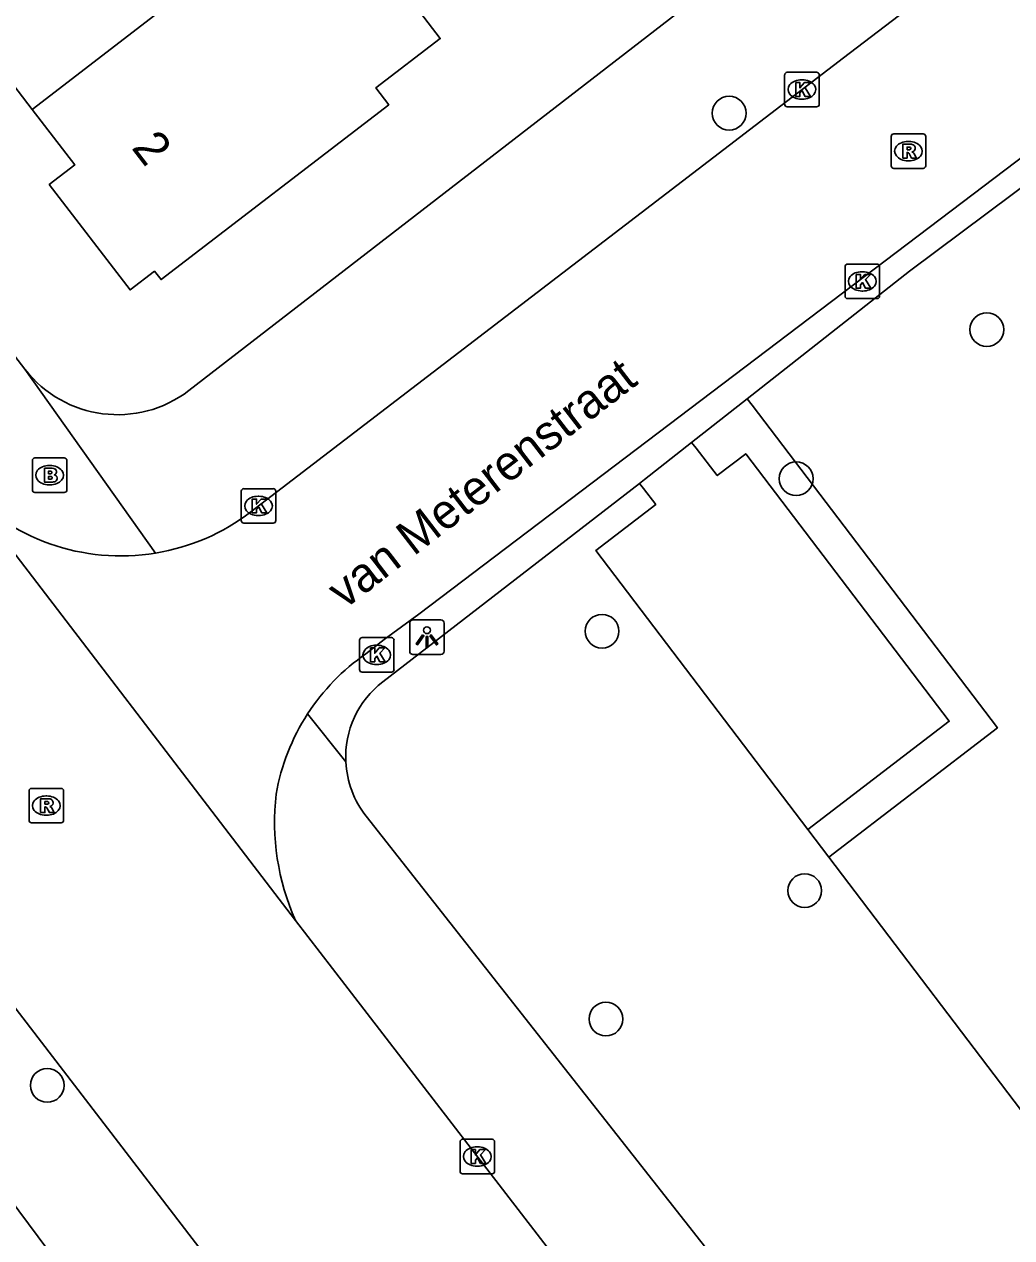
# Model space of a CAD drawing. Extents: x 159353 to 160616, y 385893 to 387321.
# Drawn here: x 159958.36 to 159986.97, y 386875.81 to 386910.97 of the extents above; entities that cross this region are included whole.
import ezdxf

# ---------------------------------------------------------------- set-up
doc = ezdxf.new("R2010")
doc.units = 0
for name, color, linetype in [('IMGEO_Boom', 7, 'Continuous'), ('IMGEO_Brandkraan', 7, 'Continuous'), ('IMGEO_Groenvoorziening', 7, 'Continuous'), ('IMGEO_Hek', 7, 'Continuous'), ('IMGEO_Kolk', 7, 'Continuous'), ('IMGEO_Lichtpunt', 7, 'Continuous'), ('IMGEO_Openbare_ruimte_label', 7, 'Continuous'), ('IMGEO_Pand', 7, 'Continuous'), ('IMGEO_Pand_nummerreeks', 7, 'Continuous'), ('IMGEO_Rijbaan_lokaal_gesloten', 7, 'Continuous'), ('IMGEO_Rijbaan_lokaal_open', 7, 'Continuous'), ('IMGEO_Rioolput', 7, 'Continuous'), ('IMGEO_Voetpad_open', 7, 'Continuous')]:
    doc.layers.add(name, color=color, linetype=linetype)

msp = doc.modelspace()

# ---------------------------------------------------------------- linework, layer by layer
at = {"layer": 'IMGEO_Boom'}
for centre in [(159978.782, 386908.398), (159986.248, 386902.124), (159980.724, 386897.804), (159975.098, 386893.384), (159980.971, 386885.866), (159975.211, 386882.145), (159959.025, 386880.222)]:
    msp.add_circle(centre, 0.489, dxfattribs=at)
at = {"layer": 'IMGEO_Brandkraan'}
for p, q in [((159958.593, 386897.479), (159958.593, 386898.331)), ((159958.668, 386898.405), (159959.52, 386898.405)), ((159959.081, 386898.185), (159959.106, 386898.185)), ((159959.594, 386898.331), (159959.594, 386897.479)), ((159959.52, 386897.405), (159958.668, 386897.405)), ((159959.104, 386897.625), (159959.079, 386897.625))]:
    msp.add_line(p, q, dxfattribs=at)
for points in [[(159958.593, 386897.479), (159958.593, 386898.331)], [(159958.668, 386898.405), (159959.52, 386898.405)], [(159958.941, 386898.105), (159958.941, 386897.705), (159959.154, 386897.705)], [(159959.172, 386898.105), (159958.941, 386898.105)], [(159959.594, 386898.331), (159959.594, 386897.479)], [(159959.12, 386898.024), (159959.066, 386898.024), (159959.066, 386897.948)], [(159959.066, 386897.948), (159959.119, 386897.948)], [(159959.128, 386897.872), (159959.066, 386897.872), (159959.066, 386897.791)], [(159959.066, 386897.791), (159959.128, 386897.791)], [(159959.52, 386897.405), (159958.668, 386897.405)]]:
    msp.add_lwpolyline(points, dxfattribs=at)
for centre, radius, start, end in [((159958.67, 386898.329), 0.0765, 91.552, 178.448), ((159958.67, 386898.329), 0.0765, 91.552, 178.448), ((159959.176, 386897.96), 0.145, 59.4692, 91.5367), ((159959.518, 386898.329), 0.0765, 1.552, 88.448), ((159959.518, 386898.329), 0.0765, 1.552, 88.448), ((159959.121, 386897.986), 0.0379, 267.8285, 90.9355), ((159959.129, 386897.831), 0.0404, 269.8759, 90.5077), ((159959.201, 386898.007), 0.0922, 285.5137, 58.1501), ((159959.206, 386897.815), 0.105, 301.3115, 78.989), ((159958.67, 386897.481), 0.0765, 181.552, 268.448), ((159958.67, 386897.481), 0.0765, 181.552, 268.448), ((159959.16, 386897.956), 0.251, 268.6676, 293.5347), ((159959.518, 386897.481), 0.0765, 271.552, 358.448), ((159959.518, 386897.481), 0.0765, 271.552, 358.448)]:
    msp.add_arc(centre, radius, start, end, dxfattribs=at)
for centre, major_axis, ratio, start_param, end_param in [((159959.08, 386897.905), (-0.387, 0.002), 0.722429, 4.712389, 7.853982), ((159959.105, 386897.905), (-0.39, 0.002), 0.717154, 1.570796, 4.712389)]:
    msp.add_ellipse(centre, major_axis=major_axis, ratio=ratio, start_param=start_param, end_param=end_param, dxfattribs=at)
at = {"layer": 'IMGEO_Groenvoorziening'}
for points in [[(159979.307, 386900.119), (159979.452, 386899.934), (159986.556, 386890.588), (159981.669, 386886.838)], [(159981.064, 386887.634), (159985.157, 386890.775), (159979.264, 386898.529), (159978.436, 386897.894), (159977.824, 386898.685), (159977.695, 386898.849)], [(159981.064, 386887.634), (159974.916, 386895.722), (159976.655, 386897.057), (159976.301, 386897.516), (159976.187, 386897.664)], [(159981.669, 386886.838), (159981.064, 386887.634)], [(159989.724, 386880.28), (159987.805, 386878.765), (159981.669, 386886.838)]]:
    msp.add_lwpolyline(points, dxfattribs=at)
at = {"layer": 'IMGEO_Hek'}
for points in [[(159977.824, 386898.685), (159978.436, 386897.894), (159979.264, 386898.529), (159985.157, 386890.775), (159981.064, 386887.634)], [(159981.064, 386887.634), (159974.916, 386895.722), (159976.655, 386897.057), (159976.301, 386897.516)]]:
    msp.add_lwpolyline(points, dxfattribs=at)
at = {"layer": 'IMGEO_Kolk'}
for p, q in [((159980.39, 386908.656), (159980.39, 386909.508)), ((159980.465, 386909.582), (159981.317, 386909.582)), ((159980.878, 386909.362), (159980.903, 386909.362)), ((159981.391, 386909.508), (159981.391, 386908.656)), ((159980.901, 386908.802), (159980.876, 386908.802)), ((159981.317, 386908.582), (159980.465, 386908.582)), ((159982.14, 386903.097), (159982.14, 386903.949)), ((159982.215, 386904.023), (159983.067, 386904.023)), ((159982.628, 386903.803), (159982.653, 386903.803)), ((159983.141, 386903.949), (159983.141, 386903.097)), ((159983.067, 386903.023), (159982.215, 386903.023)), ((159982.651, 386903.243), (159982.626, 386903.243)), ((159964.645, 386896.589), (159964.645, 386897.441)), ((159964.72, 386897.515), (159965.572, 386897.515)), ((159965.646, 386897.441), (159965.646, 386896.589)), ((159965.133, 386897.295), (159965.158, 386897.295)), ((159965.156, 386896.735), (159965.131, 386896.735)), ((159965.572, 386896.515), (159964.72, 386896.515)), ((159968.145, 386893.198), (159968.997, 386893.198)), ((159968.07, 386892.272), (159968.07, 386893.124)), ((159968.558, 386892.978), (159968.583, 386892.978)), ((159969.071, 386893.124), (159969.071, 386892.272)), ((159968.997, 386892.198), (159968.145, 386892.198)), ((159968.581, 386892.418), (159968.556, 386892.418)), ((159970.985, 386877.734), (159970.985, 386878.586)), ((159971.06, 386878.66), (159971.912, 386878.66)), ((159971.473, 386878.44), (159971.498, 386878.44)), ((159971.986, 386878.586), (159971.986, 386877.734)), ((159971.496, 386877.88), (159971.471, 386877.88)), ((159971.912, 386877.66), (159971.06, 386877.66))]:
    msp.add_line(p, q, dxfattribs=at)
for points in [[(159980.39, 386908.656), (159980.39, 386909.508)], [(159980.465, 386909.582), (159981.317, 386909.582)], [(159981.391, 386909.508), (159981.391, 386908.656)], [(159980.711, 386909.282), (159980.834, 386909.282), (159980.834, 386909.131), (159980.964, 386909.282), (159981.128, 386909.282), (159980.982, 386909.131), (159981.135, 386908.882), (159980.983, 386908.882), (159980.898, 386909.046), (159980.834, 386908.979), (159980.834, 386908.882), (159980.711, 386908.882), (159980.711, 386909.282)], [(159981.317, 386908.582), (159980.465, 386908.582)], [(159982.14, 386903.097), (159982.14, 386903.949)], [(159982.215, 386904.023), (159983.067, 386904.023)], [(159983.141, 386903.949), (159983.141, 386903.097)], [(159982.461, 386903.723), (159982.584, 386903.723), (159982.584, 386903.572), (159982.714, 386903.723), (159982.878, 386903.723), (159982.732, 386903.572), (159982.885, 386903.323), (159982.733, 386903.323), (159982.648, 386903.487), (159982.584, 386903.42), (159982.584, 386903.323), (159982.461, 386903.323), (159982.461, 386903.723)], [(159983.067, 386903.023), (159982.215, 386903.023)], [(159964.645, 386896.589), (159964.645, 386897.441)], [(159964.72, 386897.515), (159965.572, 386897.515)], [(159965.646, 386897.441), (159965.646, 386896.589)], [(159964.966, 386897.215), (159965.089, 386897.215), (159965.089, 386897.064), (159965.219, 386897.215), (159965.383, 386897.215), (159965.237, 386897.064), (159965.39, 386896.815), (159965.238, 386896.815), (159965.153, 386896.979), (159965.089, 386896.912), (159965.089, 386896.815), (159964.966, 386896.815), (159964.966, 386897.215)], [(159965.572, 386896.515), (159964.72, 386896.515)], [(159968.145, 386893.198), (159968.997, 386893.198)], [(159968.07, 386892.272), (159968.07, 386893.124)], [(159968.391, 386892.898), (159968.514, 386892.898), (159968.514, 386892.747), (159968.644, 386892.898), (159968.808, 386892.898), (159968.662, 386892.747), (159968.815, 386892.498), (159968.663, 386892.498), (159968.578, 386892.662), (159968.514, 386892.595), (159968.514, 386892.498), (159968.391, 386892.498), (159968.391, 386892.898)], [(159969.071, 386893.124), (159969.071, 386892.272)], [(159968.997, 386892.198), (159968.145, 386892.198)], [(159970.985, 386877.734), (159970.985, 386878.586)], [(159971.06, 386878.66), (159971.912, 386878.66)], [(159971.986, 386878.586), (159971.986, 386877.734)], [(159971.306, 386878.36), (159971.429, 386878.36), (159971.429, 386878.209), (159971.559, 386878.36), (159971.723, 386878.36), (159971.577, 386878.209), (159971.73, 386877.96), (159971.578, 386877.96), (159971.493, 386878.124), (159971.429, 386878.057), (159971.429, 386877.96), (159971.306, 386877.96), (159971.306, 386878.36)], [(159971.912, 386877.66), (159971.06, 386877.66)]]:
    msp.add_lwpolyline(points, dxfattribs=at)
for centre, start, end in [((159980.467, 386909.506), 91.552, 178.448), ((159980.467, 386909.506), 91.552, 178.448), ((159981.315, 386909.506), 1.552, 88.448), ((159981.315, 386909.506), 1.552, 88.448), ((159980.467, 386908.658), 181.552, 268.448), ((159980.467, 386908.658), 181.552, 268.448), ((159981.315, 386908.658), 271.552, 358.448), ((159981.315, 386908.658), 271.552, 358.448), ((159982.217, 386903.947), 91.552, 178.448), ((159982.217, 386903.947), 91.552, 178.448), ((159983.065, 386903.947), 1.552, 88.448), ((159983.065, 386903.947), 1.552, 88.448), ((159982.217, 386903.099), 181.552, 268.448), ((159982.217, 386903.099), 181.552, 268.448), ((159983.065, 386903.099), 271.552, 358.448), ((159983.065, 386903.099), 271.552, 358.448), ((159964.722, 386897.439), 91.552, 178.448), ((159964.722, 386897.439), 91.552, 178.448), ((159965.57, 386897.439), 1.552, 88.448), ((159965.57, 386897.439), 1.552, 88.448), ((159964.722, 386896.591), 181.552, 268.448), ((159964.722, 386896.591), 181.552, 268.448), ((159965.57, 386896.591), 271.552, 358.448), ((159965.57, 386896.591), 271.552, 358.448), ((159968.147, 386893.122), 91.552, 178.448), ((159968.147, 386893.122), 91.552, 178.448), ((159968.995, 386893.122), 1.552, 88.448), ((159968.995, 386893.122), 1.552, 88.448), ((159968.147, 386892.274), 181.552, 268.448), ((159968.147, 386892.274), 181.552, 268.448), ((159968.995, 386892.274), 271.552, 358.448), ((159968.995, 386892.274), 271.552, 358.448), ((159971.062, 386878.584), 91.552, 178.448), ((159971.062, 386878.584), 91.552, 178.448), ((159971.91, 386878.584), 1.552, 88.448), ((159971.91, 386878.584), 1.552, 88.448), ((159971.062, 386877.736), 181.552, 268.448), ((159971.062, 386877.736), 181.552, 268.448), ((159971.91, 386877.736), 271.552, 358.448), ((159971.91, 386877.736), 271.552, 358.448)]:
    msp.add_arc(centre, 0.0765, start, end, dxfattribs=at)
for centre, major_axis, ratio, start_param, end_param in [((159980.877, 386909.082), (-0.387, 0.002), 0.722429, 4.712389, 7.853982), ((159980.902, 386909.082), (-0.39, 0.002), 0.717154, 1.570796, 4.712389), ((159982.627, 386903.523), (-0.387, 0.002), 0.722429, 4.712389, 7.853982), ((159982.652, 386903.523), (-0.39, 0.002), 0.717154, 1.570796, 4.712389), ((159965.132, 386897.015), (-0.387, 0.002), 0.722429, 4.712389, 7.853982), ((159965.157, 386897.015), (-0.39, 0.002), 0.717154, 1.570796, 4.712389), ((159968.557, 386892.698), (-0.387, 0.002), 0.722429, 4.712389, 7.853982), ((159968.582, 386892.698), (-0.39, 0.002), 0.717154, 1.570796, 4.712389), ((159971.472, 386878.16), (-0.387, 0.002), 0.722429, 4.712389, 7.853982), ((159971.497, 386878.16), (-0.39, 0.002), 0.717154, 1.570796, 4.712389)]:
    msp.add_ellipse(centre, major_axis=major_axis, ratio=ratio, start_param=start_param, end_param=end_param, dxfattribs=at)
at = {"layer": 'IMGEO_Lichtpunt'}
for p, q in [((159969.527, 386893.615), (159969.527, 386892.808)), ((159969.527, 386893.615), (159969.527, 386892.808)), ((159970.429, 386893.71), (159969.621, 386893.71)), ((159970.429, 386893.71), (159969.621, 386893.71)), ((159970.523, 386892.808), (159970.523, 386893.615)), ((159970.523, 386892.808), (159970.523, 386893.615)), ((159969.621, 386892.714), (159970.429, 386892.714)), ((159969.621, 386892.714), (159970.429, 386892.714))]:
    msp.add_line(p, q, dxfattribs=at)
for points in [[(159969.901, 386893.279), (159969.94, 386893.251), (159969.752, 386892.989), (159969.714, 386893.016), (159969.901, 386893.279)], [(159970.003, 386893.231), (159970.05, 386893.231), (159970.05, 386892.909), (159970.003, 386892.909), (159970.003, 386893.231)], [(159970.113, 386893.251), (159970.151, 386893.278), (159970.338, 386893.016), (159970.299, 386892.988), (159970.113, 386893.251)]]:
    msp.add_lwpolyline(points, dxfattribs=at)
msp.add_circle((159970.026, 386893.413), 0.0994, dxfattribs=at)
for centre, start, end in [((159969.621, 386893.615), 90, 180), ((159969.621, 386893.615), 90, 180), ((159970.429, 386893.615), 0, 90), ((159970.429, 386893.615), 0, 90), ((159969.621, 386892.808), 180, 270), ((159969.621, 386892.808), 180, 270), ((159970.429, 386892.808), 270, 0), ((159970.429, 386892.808), 270, 360)]:
    msp.add_arc(centre, 0.0946, start, end, dxfattribs=at)
at = {"layer": 'IMGEO_Pand'}
for points in [[(159958.588, 386908.504), (159959.822, 386906.896), (159959.084, 386906.329), (159961.427, 386903.277), (159962.132, 386903.818), (159962.321, 386903.572), (159968.921, 386908.639), (159968.545, 386909.131), (159970.412, 386910.56), (159967.026, 386914.989), (159965.158, 386913.561)], [(159965.158, 386913.561), (159958.588, 386908.504)], [(159958.588, 386908.504), (159957.365, 386910.097), (159956.621, 386909.526), (159954.18, 386912.707)]]:
    msp.add_lwpolyline(points, dxfattribs=at)
at = {"layer": 'IMGEO_Rijbaan_lokaal_gesloten'}
for points in [[(159910.599, 386944.366), (159929.962, 386919.135), (159951.175, 386891.481), (159968.772, 386868.558)], [(159956.539, 386897.639), (159966.216, 386885.004)], [(159966.216, 386885.004), (159967.285, 386883.608), (159974.777, 386873.889), (159975.768, 386872.603)]]:
    msp.add_lwpolyline(points, dxfattribs=at)
at = {"layer": 'IMGEO_Rijbaan_lokaal_open'}
for points in [[(159987.253, 386913.942), (159982.095, 386910.003), (159964.922, 386896.842)], [(159990.559, 386909.616), (159969.793, 386893.874), (159969.29, 386893.509), (159968.79, 386893.14), (159968.257, 386892.729)]]:
    msp.add_lwpolyline(points, dxfattribs=at)
for centre, radius, start, end in [((159961.158, 386901.749), 6.183, 221.6641, 279.377), ((159961.168, 386901.736), 6.168, 279.3056, 307.4923), ((159971.817, 386887.586), 6.255, 124.6876, 147.0495), ((159971.825, 386887.589), 6.261, 147.1148, 170.1012), ((159972.636, 386887.856), 7.025, 173.3828, 203.9496)]:
    msp.add_arc(centre, radius, start, end, dxfattribs=at)
at = {"layer": 'IMGEO_Rioolput'}
for p, q in [((159983.476, 386906.871), (159983.476, 386907.723)), ((159983.551, 386907.797), (159984.403, 386907.797)), ((159984.477, 386907.723), (159984.477, 386906.871)), ((159983.964, 386907.577), (159983.989, 386907.577)), ((159983.987, 386907.017), (159983.962, 386907.017)), ((159984.403, 386906.797), (159983.551, 386906.797)), ((159958.497, 386887.904), (159958.497, 386888.756)), ((159958.572, 386888.83), (159959.424, 386888.83)), ((159958.985, 386888.61), (159959.01, 386888.61)), ((159959.498, 386888.756), (159959.498, 386887.904)), ((159959.008, 386888.05), (159958.983, 386888.05)), ((159959.424, 386887.83), (159958.572, 386887.83))]:
    msp.add_line(p, q, dxfattribs=at)
for points in [[(159983.476, 386906.871), (159983.476, 386907.723)], [(159983.551, 386907.797), (159984.403, 386907.797)], [(159984.477, 386907.723), (159984.477, 386906.871)], [(159984.065, 386907.495), (159983.813, 386907.497), (159983.813, 386907.097)], [(159983.813, 386907.097), (159983.937, 386907.097), (159983.937, 386907.259), (159983.948, 386907.259)], [(159983.991, 386907.416), (159983.937, 386907.416), (159983.937, 386907.335)], [(159983.937, 386907.335), (159983.989, 386907.335)], [(159983.995, 386907.23), (159984.066, 386907.097), (159984.206, 386907.097), (159984.141, 386907.223)], [(159984.403, 386906.797), (159983.551, 386906.797)], [(159958.497, 386887.904), (159958.497, 386888.756)], [(159958.572, 386888.83), (159959.424, 386888.83)], [(159959.498, 386888.756), (159959.498, 386887.904)], [(159959.086, 386888.528), (159958.834, 386888.53), (159958.834, 386888.13)], [(159958.834, 386888.13), (159958.958, 386888.13), (159958.958, 386888.292), (159958.969, 386888.292)], [(159959.012, 386888.449), (159958.958, 386888.449), (159958.958, 386888.368)], [(159958.958, 386888.368), (159959.01, 386888.368)], [(159959.016, 386888.263), (159959.087, 386888.13), (159959.227, 386888.13), (159959.162, 386888.256)], [(159959.424, 386887.83), (159958.572, 386887.83)]]:
    msp.add_lwpolyline(points, dxfattribs=at)
for centre, radius, start, end in [((159983.553, 386907.721), 0.0765, 91.552, 178.448), ((159983.553, 386907.721), 0.0765, 91.552, 178.448), ((159984.401, 386907.721), 0.0765, 1.552, 88.448), ((159984.401, 386907.721), 0.0765, 1.552, 88.448), ((159983.947, 386907.206), 0.0533, 26.0293, 88.6989), ((159983.973, 386907.524), 0.19, 274.7715, 282.9687), ((159983.997, 386907.32), 0.0964, 77.0061, 93.1865), ((159984.011, 386907.377), 0.0378, 276.6634, 79.6772), ((159984.064, 386907.385), 0.109, 350.3612, 89.416), ((159984.062, 386907.385), 0.112, 277.5842, 350.9817), ((159984.046, 386907.17), 0.108, 29.5134, 73.7905), ((159983.553, 386906.873), 0.0765, 181.552, 268.448), ((159983.553, 386906.873), 0.0765, 181.552, 268.448), ((159984.401, 386906.873), 0.0765, 271.552, 358.448), ((159984.401, 386906.873), 0.0765, 271.552, 358.448), ((159958.574, 386888.754), 0.0765, 91.552, 178.448), ((159958.574, 386888.754), 0.0765, 91.552, 178.448), ((159959.422, 386888.754), 0.0765, 1.552, 88.448), ((159959.422, 386888.754), 0.0765, 1.552, 88.448), ((159958.968, 386888.239), 0.0533, 26.0293, 88.6989), ((159958.994, 386888.557), 0.19, 274.7715, 282.9687), ((159959.018, 386888.353), 0.0964, 77.0061, 93.1865), ((159959.032, 386888.41), 0.0378, 276.6634, 79.6772), ((159959.085, 386888.418), 0.109, 350.3612, 89.416), ((159959.083, 386888.418), 0.112, 277.5842, 350.9817), ((159959.067, 386888.203), 0.108, 29.5134, 73.7905), ((159958.574, 386887.906), 0.0765, 181.552, 268.448), ((159958.574, 386887.906), 0.0765, 181.552, 268.448), ((159959.422, 386887.906), 0.0765, 271.552, 358.448), ((159959.422, 386887.906), 0.0765, 271.552, 358.448)]:
    msp.add_arc(centre, radius, start, end, dxfattribs=at)
for centre, major_axis, ratio, start_param, end_param in [((159983.963, 386907.297), (-0.387, 0.002), 0.722429, 4.712389, 7.853982), ((159983.988, 386907.297), (-0.39, 0.002), 0.717154, 1.570796, 4.712389), ((159958.984, 386888.33), (-0.387, 0.002), 0.722429, 4.712389, 7.853982), ((159959.009, 386888.33), (-0.39, 0.002), 0.717154, 1.570796, 4.712389)]:
    msp.add_ellipse(centre, major_axis=major_axis, ratio=ratio, start_param=start_param, end_param=end_param, dxfattribs=at)
at = {"layer": 'IMGEO_Voetpad_open'}
for points in [[(159958.38, 386900.976), (159936.397, 386929.605)], [(159963.13, 386900.36), (159979.092, 386912.701)], [(159979.307, 386900.119), (159984.005, 386903.818), (159992.283, 386910.005)], [(159962.165, 386895.649), (159958.38, 386900.976)], [(159977.695, 386898.849), (159979.307, 386900.119)], [(159976.187, 386897.664), (159976.331, 386897.776), (159977.695, 386898.849)], [(159968.746, 386891.92), (159976.187, 386897.664)], [(159966.568, 386890.988), (159967.676, 386889.598)], [(159968.266, 386888.022), (159979.454, 386873.795)], [(159956.232, 386879.228), (159965.48, 386866.79)]]:
    msp.add_lwpolyline(points, dxfattribs=at)
for centre, radius, start, end in [((159961.064, 386903.053), 3.394, 217.7256, 307.4961), ((159970.434, 386889.734), 2.762, 127.6867, 182.8319), ((159970.434, 386889.732), 2.761, 182.7828, 218.2656)]:
    msp.add_arc(centre, radius, start, end, dxfattribs=at)

# ---------------------------------------------------------------- texts
at = {"layer": 'IMGEO_Openbare_ruimte_label'}
msp.add_text('van Meterenstraat', height=1, rotation=37.5686, dxfattribs=at).set_placement((159967.637, 386894.002))
at = {"layer": 'IMGEO_Pand_nummerreeks'}
msp.add_text('2', height=1, rotation=307.54, dxfattribs=at).set_placement((159961.445, 386907.391))

doc.saveas('drawing.dxf')
